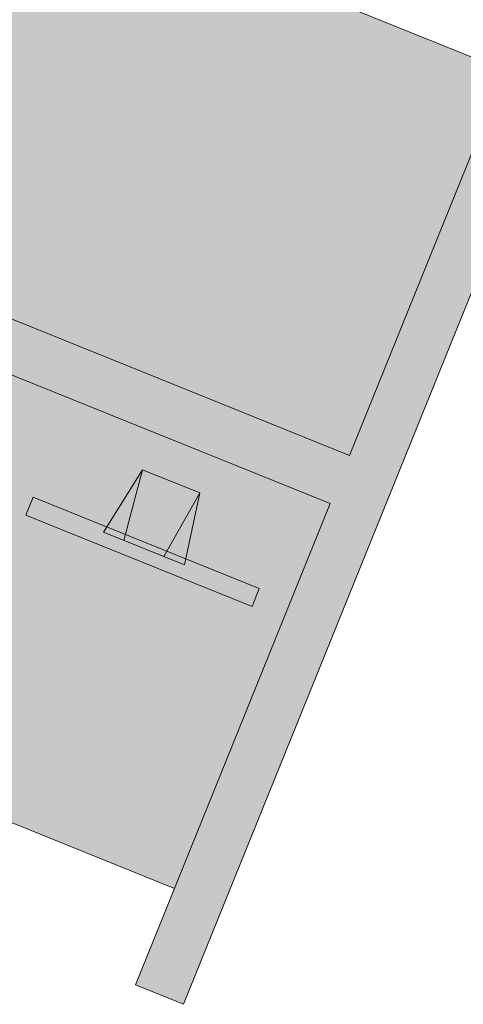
# Model space of a CAD drawing. Header units: millimetres. Extents: x -526411 to -400573, y 47353 to 130199.
# Tile 429 of 543: x -473557 to -472703, y 119562 to 121459. Entities that reach past the tile are written whole.
import ezdxf

# ---------------------------------------------------------------- set-up
doc = ezdxf.new("R2010")
doc.units = ezdxf.units.MM
doc.layers.add('I-FURN', color=30, linetype='Continuous', lineweight=18)

# ---------------------------------------------------------------- blocks, each defined once
blk = doc.blocks.new('80_KA_CE2_coupe werkplek 2P - Type 2-2942185-3e Verdieping - Percelen telling LI')
at = {"layer": 'I-FURN'}
for points in [[(925, -1046.6), (925, 1053.4), (825, 1053.4), (825, 53.4), (-825, 53.4), (-825, 1053.4), (-925, 1053.4), (-925, -1046.6), (-825, -1046.6), (-825, -46.6), (825, -46.6), (825, -1046.6)], [(825, 53.4), (825, 853.4), (-825, 853.4), (-825, 53.4), (480.4, 53.4)], [(825, -846.6), (825, -46.6), (-825, -46.6), (-825, -846.6), (744.2, -846.6)]]:
    blk.add_hatch(color=122, dxfattribs=at).paths.add_polyline_path(points, flags=0)
for p, q in [((825, 1053.4), (825, 53.4)), ((925, -1046.6), (925, 1053.4)), ((825, 853.4), (-825, 853.4)), ((825, 53.4), (-825, 53.4)), ((-825, -46.6), (825, -46.6)), ((825, -46.6), (825, -1046.6)), ((465.5, -121.3), (440.8, -261.2)), ((584.5, -121.2), (465.5, -121.3)), ((483.4, -261.2), (465.5, -121.3)), ((566.6, -261.2), (584.3, -122.6)), ((609.2, -261.2), (584.5, -121.2)), ((290.1, -249.5), (290.1, -286.6)), ((290.1, -249.5), (760, -249.5)), ((440.8, -261.2), (609.2, -261.2)), ((760, -249.5), (760, -286.6)), ((760, -286.6), (290.1, -286.6)), ((-825, -846.6), (825, -846.6)), ((825, -1046.6), (925, -1046.6))]:
    blk.add_line(p, q, dxfattribs=at)

msp = doc.modelspace()

# ---------------------------------------------------------------- block references
at = {"layer": 'I-FURN', "rotation": 337.9932616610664}
msp.add_blockref('80_KA_CE2_coupe werkplek 2P - Type 2-2942185-3e Verdieping - Percelen telling LI', (-473707, 120878.8), dxfattribs=at)

doc.saveas('drawing.dxf')
